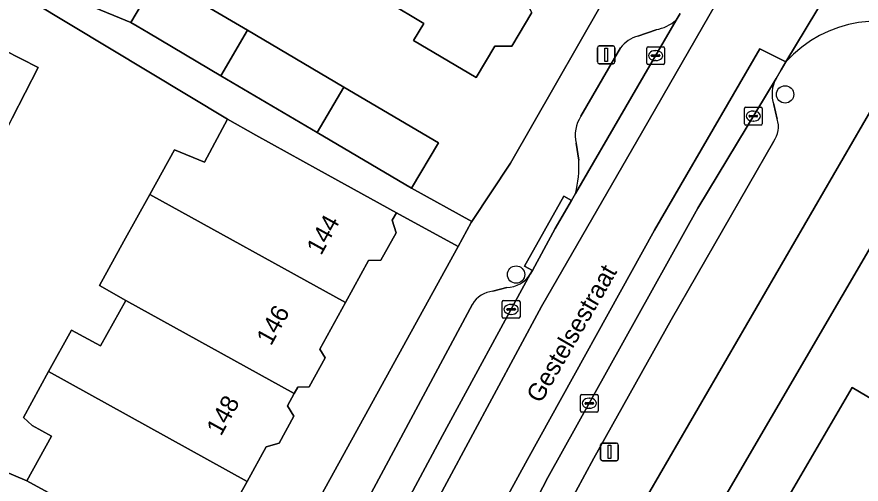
# Model space of a CAD drawing. Extents: x 160349 to 161355, y 381727 to 382854.
# Drawn here: x 160731.24 to 160778.71, y 382142.68 to 382168.97 of the extents above; entities that cross this region are included whole.
import ezdxf

# ---------------------------------------------------------------- set-up
doc = ezdxf.new("R2010")
doc.units = 0
for name, color, linetype in [('IMGEO_Boom', 7, 'Continuous'), ('IMGEO_Erf', 7, 'Continuous'), ('IMGEO_Kolk', 7, 'Continuous'), ('IMGEO_Lichtmast', 7, 'Continuous'), ('IMGEO_Openbare_ruimte_label', 7, 'Continuous'), ('IMGEO_Pand', 7, 'Continuous'), ('IMGEO_Pand_nummerreeks', 7, 'Continuous'), ('IMGEO_Parkeervlak_open', 7, 'Continuous'), ('IMGEO_Rijbaan_lokaal_gesloten', 7, 'Continuous'), ('IMGEO_Rijbaan_lokaal_open', 7, 'Continuous'), ('IMGEO_Voetpad_open', 7, 'Continuous')]:
    doc.layers.add(name, color=color, linetype=linetype)

msp = doc.modelspace()

# ---------------------------------------------------------------- linework, layer by layer
at = {"layer": 'IMGEO_Boom'}
for centre in [(160774.436, 382164.601), (160759.311, 382154.469)]:
    msp.add_circle(centre, 0.489, dxfattribs=at)
at = {"layer": 'IMGEO_Erf'}
for points in [[(160739.529, 382170.977), (160744.21, 382168.212), (160749.632, 382165.01), (160754.942, 382161.874), (160753.433, 382159.319), (160756.826, 382157.451), (160758.992, 382160.743), (160765.349, 382171.856)], [(160724.121, 382146.12), (160731.806, 382142.859), (160733.19, 382145.369), (160732.105, 382145.967), (160731.611, 382146.432), (160733.028, 382149.005), (160734.319, 382151.348), (160735.95, 382150.449), (160737.364, 382153.017), (160735.892, 382153.858), (160737.259, 382156.339), (160738.715, 382158.981), (160740.095, 382161.486), (160741.788, 382160.783), (160743.09, 382163.202), (160729.805, 382171.224)], [(160735.32, 382169.604), (160737.642, 382168.645), (160739.152, 382171.199)], [(160760.201, 382169.219), (160759.077, 382167.316), (160758.111, 382167.326), (160757.069, 382165.562), (160753.549, 382167.641), (160754.116, 382168.602), (160752.111, 382169.787)], [(160779.322, 382163.825), (160766.279, 382141.32), (160766.166, 382141.102), (160769.524, 382139.361), (160781.775, 382160.346)], [(160781.418, 382146.228), (160778.202, 382148.107), (160774.396, 382141.588), (160777.545, 382139.749), (160776.998, 382138.813), (160779.776, 382137.191), (160778.13, 382134.371), (160782.062, 382132.123)]]:
    msp.add_lwpolyline(points, dxfattribs=at)
for points in [[(160730.73, 382162.785), (160729.304, 382160.006), (160727.396, 382160.985), (160728.861, 382163.839), (160730.531, 382167.093), (160732.439, 382166.114), (160730.977, 382163.267)], [(160756.045, 382156.042), (160752.58, 382157.949), (160752.351, 382157.534), (160752.561, 382156.809), (160751.712, 382155.268), (160751.019, 382155.254), (160749.715, 382152.887), (160748.277, 382150.278), (160748.578, 382149.78), (160747.676, 382148.144), (160747.037, 382148.131), (160746.838, 382147.769), (160746.463, 382147.09), (160746.82, 382146.499), (160745.983, 382144.979), (160745.254, 382144.768), (160744.183, 382142.826), (160742.754, 382140.233), (160742.978, 382139.461), (160742.196, 382138.042), (160741.437, 382137.823), (160741.322, 382137.615), (160745.107, 382135.731), (160747.407, 382140.352)]]:
    msp.add_lwpolyline(points, close=True, dxfattribs=at)
at = {"layer": 'IMGEO_Kolk'}
for p, q in [((160766.652, 382166.359), (160766.652, 382167.211)), ((160766.727, 382167.285), (160767.579, 382167.285)), ((160767.14, 382167.065), (160767.165, 382167.065)), ((160767.653, 382167.211), (160767.653, 382166.359)), ((160766.911, 382166.779), (160766.911, 382166.791)), ((160767.349, 382166.742), (160766.951, 382166.742)), ((160766.954, 382166.828), (160767.352, 382166.828)), ((160767.395, 382166.791), (160767.395, 382166.779)), ((160767.579, 382166.285), (160766.727, 382166.285)), ((160767.163, 382166.505), (160767.138, 382166.505)), ((160772.145, 382162.955), (160772.145, 382163.807)), ((160772.22, 382163.881), (160773.072, 382163.881)), ((160773.146, 382163.807), (160773.146, 382162.955)), ((160772.404, 382163.375), (160772.404, 382163.387)), ((160772.842, 382163.338), (160772.444, 382163.338)), ((160772.447, 382163.424), (160772.845, 382163.424)), ((160772.633, 382163.661), (160772.658, 382163.661)), ((160772.888, 382163.387), (160772.888, 382163.375)), ((160773.072, 382162.881), (160772.22, 382162.881)), ((160772.656, 382163.101), (160772.631, 382163.101)), ((160758.53, 382152.083), (160758.53, 382152.935)), ((160758.605, 382153.009), (160759.457, 382153.009)), ((160759.018, 382152.789), (160759.043, 382152.789)), ((160759.531, 382152.935), (160759.531, 382152.083)), ((160758.789, 382152.503), (160758.789, 382152.515)), ((160759.227, 382152.466), (160758.829, 382152.466)), ((160758.832, 382152.552), (160759.23, 382152.552)), ((160759.273, 382152.515), (160759.273, 382152.503)), ((160759.457, 382152.009), (160758.605, 382152.009)), ((160759.041, 382152.229), (160759.016, 382152.229)), ((160762.926, 382146.799), (160762.926, 382147.651)), ((160763.001, 382147.725), (160763.853, 382147.725)), ((160763.927, 382147.651), (160763.927, 382146.799)), ((160763.185, 382147.219), (160763.185, 382147.231)), ((160763.623, 382147.182), (160763.225, 382147.182)), ((160763.228, 382147.268), (160763.626, 382147.268)), ((160763.414, 382147.505), (160763.439, 382147.505)), ((160763.669, 382147.231), (160763.669, 382147.219)), ((160763.853, 382146.725), (160763.001, 382146.725)), ((160763.437, 382146.945), (160763.412, 382146.945))]:
    msp.add_line(p, q, dxfattribs=at)
for points in [[(160766.652, 382166.359), (160766.652, 382167.211)], [(160766.727, 382167.285), (160767.579, 382167.285)], [(160767.653, 382167.211), (160767.653, 382166.359)], [(160767.579, 382166.285), (160766.727, 382166.285)], [(160772.145, 382162.955), (160772.145, 382163.807)], [(160772.22, 382163.881), (160773.072, 382163.881)], [(160773.146, 382163.807), (160773.146, 382162.955)], [(160773.072, 382162.881), (160772.22, 382162.881)], [(160758.53, 382152.083), (160758.53, 382152.935)], [(160758.605, 382153.009), (160759.457, 382153.009)], [(160759.531, 382152.935), (160759.531, 382152.083)], [(160759.457, 382152.009), (160758.605, 382152.009)], [(160762.926, 382146.799), (160762.926, 382147.651)], [(160763.001, 382147.725), (160763.853, 382147.725)], [(160763.927, 382147.651), (160763.927, 382146.799)], [(160763.853, 382146.725), (160763.001, 382146.725)]]:
    msp.add_lwpolyline(points, dxfattribs=at)
for centre, radius, start, end in [((160766.729, 382167.209), 0.0765, 91.552, 178.448), ((160766.729, 382167.209), 0.0765, 91.552, 178.448), ((160767.577, 382167.209), 0.0765, 1.552, 88.448), ((160767.577, 382167.209), 0.0765, 1.552, 88.448), ((160766.951, 382166.788), 0.0403, 85.8775, 175.7526), ((160766.948, 382166.778), 0.0366, 178.938, 274.7102), ((160767.352, 382166.785), 0.043, 264.8664, 352.4533), ((160767.356, 382166.79), 0.0386, 1.7309, 96.639), ((160766.729, 382166.361), 0.0765, 181.552, 268.448), ((160766.729, 382166.361), 0.0765, 181.552, 268.448), ((160767.577, 382166.361), 0.0765, 271.552, 358.448), ((160767.577, 382166.361), 0.0765, 271.552, 358.448), ((160772.222, 382163.805), 0.0765, 91.552, 178.448), ((160772.222, 382163.805), 0.0765, 91.552, 178.448), ((160773.07, 382163.805), 0.0765, 1.552, 88.448), ((160773.07, 382163.805), 0.0765, 1.552, 88.448), ((160772.444, 382163.384), 0.0403, 85.8775, 175.7526), ((160772.441, 382163.374), 0.0366, 178.938, 274.7102), ((160772.845, 382163.381), 0.043, 264.8664, 352.4533), ((160772.849, 382163.386), 0.0386, 1.7309, 96.639), ((160772.222, 382162.957), 0.0765, 181.552, 268.448), ((160772.222, 382162.957), 0.0765, 181.552, 268.448), ((160773.07, 382162.957), 0.0765, 271.552, 358.448), ((160773.07, 382162.957), 0.0765, 271.552, 358.448), ((160758.607, 382152.933), 0.0765, 91.552, 178.448), ((160758.607, 382152.933), 0.0765, 91.552, 178.448), ((160759.455, 382152.933), 0.0765, 1.552, 88.448), ((160759.455, 382152.933), 0.0765, 1.552, 88.448), ((160758.829, 382152.512), 0.0403, 85.8775, 175.7526), ((160758.826, 382152.502), 0.0366, 178.938, 274.7102), ((160759.23, 382152.509), 0.043, 264.8664, 352.4533), ((160759.234, 382152.514), 0.0386, 1.7309, 96.639), ((160758.607, 382152.085), 0.0765, 181.552, 268.448), ((160758.607, 382152.085), 0.0765, 181.552, 268.448), ((160759.455, 382152.085), 0.0765, 271.552, 358.448), ((160759.455, 382152.085), 0.0765, 271.552, 358.448), ((160763.003, 382147.649), 0.0765, 91.552, 178.448), ((160763.003, 382147.649), 0.0765, 91.552, 178.448), ((160763.851, 382147.649), 0.0765, 1.552, 88.448), ((160763.851, 382147.649), 0.0765, 1.552, 88.448), ((160763.225, 382147.228), 0.0403, 85.8775, 175.7526), ((160763.222, 382147.218), 0.0366, 178.938, 274.7102), ((160763.626, 382147.225), 0.043, 264.8664, 352.4533), ((160763.63, 382147.23), 0.0386, 1.7309, 96.639), ((160763.003, 382146.801), 0.0765, 181.552, 268.448), ((160763.003, 382146.801), 0.0765, 181.552, 268.448), ((160763.851, 382146.801), 0.0765, 271.552, 358.448), ((160763.851, 382146.801), 0.0765, 271.552, 358.448)]:
    msp.add_arc(centre, radius, start, end, dxfattribs=at)
for centre, major_axis, ratio, start_param, end_param in [((160767.139, 382166.785), (-0.387, 0.002), 0.722429, 4.712389, 7.853982), ((160767.164, 382166.785), (-0.39, 0.002), 0.717154, 1.570796, 4.712389), ((160772.632, 382163.381), (-0.387, 0.002), 0.722429, 4.712389, 7.853982), ((160772.657, 382163.381), (-0.39, 0.002), 0.717154, 1.570796, 4.712389), ((160759.017, 382152.509), (-0.387, 0.002), 0.722429, 4.712389, 7.853982), ((160759.042, 382152.509), (-0.39, 0.002), 0.717154, 1.570796, 4.712389), ((160763.413, 382147.225), (-0.387, 0.002), 0.722429, 4.712389, 7.853982), ((160763.438, 382147.225), (-0.39, 0.002), 0.717154, 1.570796, 4.712389)]:
    msp.add_ellipse(centre, major_axis=major_axis, ratio=ratio, start_param=start_param, end_param=end_param, dxfattribs=at)
at = {"layer": 'IMGEO_Lichtmast'}
for p, q in [((160763.878, 382166.432), (160763.878, 382167.232)), ((160763.878, 382167.232), (160763.878, 382166.432)), ((160763.978, 382167.332), (160764.768, 382167.332)), ((160764.768, 382167.332), (160763.978, 382167.332)), ((160764.868, 382167.232), (160764.868, 382166.432)), ((160764.868, 382166.432), (160764.868, 382167.232)), ((160764.768, 382166.332), (160763.978, 382166.332)), ((160763.978, 382166.332), (160764.768, 382166.332)), ((160764.063, 382144.088), (160764.063, 382144.888)), ((160764.063, 382144.888), (160764.063, 382144.088)), ((160764.163, 382144.988), (160764.953, 382144.988)), ((160764.953, 382144.988), (160764.163, 382144.988)), ((160765.053, 382144.888), (160765.053, 382144.088)), ((160765.053, 382144.088), (160765.053, 382144.888)), ((160764.953, 382143.988), (160764.163, 382143.988)), ((160764.163, 382143.988), (160764.953, 382143.988))]:
    msp.add_line(p, q, dxfattribs=at)
for points in [[(160764.298, 382167.207), (160764.448, 382167.207), (160764.448, 382166.457), (160764.298, 382166.457), (160764.298, 382167.207)], [(160764.483, 382144.863), (160764.633, 382144.863), (160764.633, 382144.113), (160764.483, 382144.113), (160764.483, 382144.863)]]:
    msp.add_lwpolyline(points, dxfattribs=at)
for centre, start, end in [((160763.978, 382167.232), 90, 180), ((160763.978, 382167.232), 90, 180), ((160764.768, 382167.232), 0, 90), ((160764.768, 382167.232), 360, 90), ((160763.978, 382166.432), 180, 270), ((160763.978, 382166.432), 180, 270), ((160764.768, 382166.432), 270, 0), ((160764.768, 382166.432), 270, 0), ((160764.163, 382144.888), 90, 180), ((160764.163, 382144.888), 90, 180), ((160764.953, 382144.888), 0, 90), ((160764.953, 382144.888), 360, 90), ((160764.163, 382144.088), 180, 270), ((160764.163, 382144.088), 180, 270), ((160764.953, 382144.088), 270, 0), ((160764.953, 382144.088), 270, 0)]:
    msp.add_arc(centre, 0.1, start, end, dxfattribs=at)
at = {"layer": 'IMGEO_Pand'}
for points in [[(160756.653, 382177.465), (160752.434, 382170.322), (160752.111, 382169.787), (160754.116, 382168.602), (160753.549, 382167.641), (160757.069, 382165.562), (160758.111, 382167.326), (160759.077, 382167.316), (160760.201, 382169.219), (160759.72, 382170.072), (160762.164, 382174.209)], [(160742.701, 382165.657), (160744.21, 382168.212), (160739.529, 382170.977), (160739.152, 382171.199), (160737.642, 382168.645), (160737.996, 382168.436), (160738.634, 382168.059)], [(160749.632, 382165.01), (160744.21, 382168.212), (160742.701, 382165.657), (160748.123, 382162.455)], [(160728.861, 382163.839), (160730.73, 382162.785), (160730.977, 382163.267), (160732.439, 382166.114), (160730.531, 382167.093)], [(160753.433, 382159.319), (160754.942, 382161.874), (160749.632, 382165.01), (160748.123, 382162.455)], [(160738.715, 382158.981), (160749.715, 382152.887), (160751.019, 382155.254), (160751.712, 382155.268), (160752.561, 382156.809), (160752.351, 382157.534), (160752.58, 382157.949), (160748.201, 382160.362), (160744.669, 382162.308), (160743.09, 382163.202), (160741.788, 382160.783), (160740.095, 382161.486)], [(160787.375, 382156.487), (160787.631, 382156.928), (160781.775, 382160.346), (160769.524, 382139.361), (160773.842, 382136.84), (160775.336, 382135.968), (160776.998, 382138.813), (160777.545, 382139.749), (160774.396, 382141.588), (160778.202, 382148.107), (160781.418, 382146.228)], [(160738.715, 382158.981), (160737.259, 382156.339), (160735.892, 382153.858), (160737.364, 382153.017), (160746.838, 382147.769), (160747.037, 382148.131), (160747.676, 382148.144), (160748.578, 382149.78), (160748.277, 382150.278), (160749.715, 382152.887)], [(160746.838, 382147.769), (160737.364, 382153.017), (160735.95, 382150.449), (160734.319, 382151.348), (160733.028, 382149.005), (160744.183, 382142.826), (160745.254, 382144.768), (160745.983, 382144.979), (160746.82, 382146.499), (160746.463, 382147.09)], [(160744.183, 382142.826), (160733.028, 382149.005), (160731.611, 382146.432), (160732.105, 382145.967), (160733.19, 382145.369), (160731.806, 382142.859), (160733.617, 382141.861), (160736.943, 382140.028), (160741.322, 382137.615), (160741.437, 382137.823), (160742.196, 382138.042), (160742.978, 382139.461), (160742.754, 382140.233)]]:
    msp.add_lwpolyline(points, close=True, dxfattribs=at)
at = {"layer": 'IMGEO_Parkeervlak_open'}
for points in [[(160762.651, 382159.028), (160768.313, 382168.781)], [(160767.179, 382168.246), (160766.163, 382167.878)], [(160765.185, 382167.217), (160762.949, 382163.37)], [(160773.923, 382165.502), (160769.521, 382158.198), (160761.102, 382143.043), (160750.999, 382123.515)], [(160773.983, 382163.216), (160773.793, 382164.029)], [(160753.669, 382125.15), (160759.119, 382135.702), (160763.68, 382144.133), (160768.038, 382151.929), (160773.792, 382161.972)], [(160762.682, 382161.859), (160762.834, 382160.907)], [(160749.208, 382134.286), (160755.174, 382145.412), (160760.107, 382154.484)], [(160758.782, 382153.746), (160758.007, 382153.53)], [(160756.864, 382152.793), (160748.949, 382138.039)]]:
    msp.add_lwpolyline(points, dxfattribs=at)
for centre, radius, start, end in [((160766.761, 382170.601), 2.391, 280.0585, 310.4557), ((160766.537, 382166.27), 1.65, 103.1006, 145.0064), ((160775.603, 382164.611), 1.902, 152.0777, 197.8351), ((160764.597, 382162.3), 1.965, 147, 192.9581), ((160772.73, 382162.772), 1.33, 323.0261, 19.5162), ((160756.332, 382160.592), 6.509, 346.0991, 2.7756), ((160758.764, 382155.338), 1.592, 270.6632, 327.5707), ((160758.117, 382152.105), 1.429, 94.4067, 151.2207)]:
    msp.add_arc(centre, radius, start, end, dxfattribs=at)
at = {"layer": 'IMGEO_Rijbaan_lokaal_gesloten'}
for points in [[(160812.989, 382240.37), (160784.239, 382192.537), (160777.906, 382181.828), (160776.425, 382182.776), (160776.168, 382182.334), (160769.164, 382170.249), (160770.494, 382169.628), (160766.428, 382162.546), (160760.731, 382152.677), (160755.42, 382142.776), (160751.633, 382135.727), (160748.813, 382130.153), (160747.076, 382126.71), (160742.756, 382117.768), (160731.871, 382093.997), (160727.444, 382083.882), (160724.887, 382077.653), (160720.494, 382066.374), (160710.123, 382039.204), (160704.275, 382025.25)], [(160696.524, 381990.659), (160696.749, 381990.258), (160698.267, 381993.805), (160702.724, 382005.472), (160701.297, 382006.186), (160706.444, 382018.907), (160712.871, 382036.35), (160718.969, 382052.415), (160728.018, 382076.284), (160733.461, 382089.005), (160737.526, 382098.251), (160743.231, 382110.677), (160748.477, 382121.661), (160754.903, 382134.448), (160758.33, 382141.071), (160759.953, 382144.071), (160767.084, 382156.956), (160773.018, 382167.169), (160774.485, 382166.436), (160782.592, 382179.909), (160781.379, 382180.62), (160792.985, 382200.423)], [(160731.871, 382093.997), (160742.756, 382117.768), (160747.076, 382126.71), (160748.813, 382130.153), (160751.633, 382135.727), (160755.42, 382142.776), (160760.731, 382152.677), (160766.428, 382162.546), (160770.494, 382169.628)], [(160768.528, 382169.151), (160768.313, 382168.781), (160762.651, 382159.028), (160762.421, 382158.632), (160761.503, 382157.051), (160760.224, 382154.7), (160760.107, 382154.484), (160755.174, 382145.412), (160749.208, 382134.286), (160749.125, 382134.13), (160747.889, 382131.825), (160747.391, 382130.802), (160747.213, 382130.437), (160738.5, 382112.538), (160731.504, 382097.136)], [(160744.243, 382109.241), (160745.645, 382112.221), (160745.963, 382112.904), (160749.817, 382121.109), (160750.437, 382122.429), (160750.999, 382123.515), (160761.102, 382143.043), (160769.521, 382158.198), (160773.923, 382165.502), (160774.219, 382165.994), (160774.485, 382166.436), (160773.018, 382167.169), (160767.084, 382156.956), (160759.953, 382144.071), (160758.33, 382141.071), (160754.903, 382134.448), (160748.477, 382121.661), (160743.231, 382110.677), (160737.526, 382098.251)]]:
    msp.add_lwpolyline(points, dxfattribs=at)
at = {"layer": 'IMGEO_Rijbaan_lokaal_open'}
msp.add_lwpolyline([(160782.82, 382180.287), (160782.592, 382179.909), (160774.485, 382166.436)], dxfattribs=at)
msp.add_arc((160779.63, 382161.806), 6.922, 59.6487, 138.016, dxfattribs=at)
at = {"layer": 'IMGEO_Voetpad_open'}
for points in [[(160738.634, 382168.059), (160737.996, 382168.436), (160737.642, 382168.645), (160735.32, 382169.604), (160732.306, 382171.43), (160728.755, 382173.58), (160725.019, 382175.684), (160722.005, 382177.51), (160721.89, 382177.58), (160721.15, 382176.358), (160724.581, 382174.323), (160729.805, 382171.224), (160743.09, 382163.202), (160744.669, 382162.308), (160748.201, 382160.362), (160752.58, 382157.949), (160756.045, 382156.042), (160756.792, 382157.399), (160756.826, 382157.451), (160753.433, 382159.319), (160748.123, 382162.455), (160742.701, 382165.657)], [(160762.421, 382158.632), (160761.985, 382158.875), (160759.788, 382154.943), (160760.224, 382154.7), (160761.503, 382157.051)]]:
    msp.add_lwpolyline(points, close=True, dxfattribs=at)
for points in [[(160767.703, 382175.981), (160765.349, 382171.856), (160758.992, 382160.743), (160756.826, 382157.451), (160756.792, 382157.399), (160756.045, 382156.042), (160747.407, 382140.352), (160745.107, 382135.731), (160744.029, 382133.564), (160743.443, 382132.387), (160739.877, 382125.223), (160736.181, 382117.303), (160738.22, 382116.368), (160740.196, 382120.555), (160744.083, 382128.529)], [(160768.313, 382168.781), (160768.528, 382169.151)], [(160766.163, 382167.878), (160767.179, 382168.246)], [(160762.949, 382163.37), (160765.185, 382167.217)], [(160774.485, 382166.436), (160774.219, 382165.994), (160773.923, 382165.502)], [(160705.658, 382002.985), (160707.027, 382005.872), (160723.769, 382047.981), (160723.909, 382047.851), (160734.483, 382073.75), (160746.148, 382100.741), (160750.887, 382111.2), (160755.847, 382121.079), (160757.838, 382125.044), (160765.277, 382139.388), (160766.166, 382141.102), (160766.279, 382141.32), (160779.322, 382163.825)], [(160773.793, 382164.029), (160773.983, 382163.216)], [(160773.792, 382161.972), (160768.038, 382151.929), (160763.68, 382144.133), (160759.119, 382135.702), (160753.669, 382125.15)], [(160762.834, 382160.907), (160762.682, 382161.859)], [(160761.985, 382158.875), (160762.421, 382158.632), (160762.651, 382159.028)], [(160760.107, 382154.484), (160760.224, 382154.7), (160759.788, 382154.943), (160761.985, 382158.875)], [(160758.007, 382153.53), (160758.782, 382153.746)], [(160748.949, 382138.039), (160756.864, 382152.793)], [(160730.575, 382140.767), (160732.446, 382139.736), (160732.701, 382139.595), (160735.702, 382137.942), (160740.081, 382135.529), (160744.029, 382133.564), (160745.107, 382135.731), (160741.322, 382137.615), (160736.943, 382140.028), (160733.617, 382141.861), (160731.806, 382142.859), (160724.121, 382146.12)]]:
    msp.add_lwpolyline(points, dxfattribs=at)
for centre, radius, start, end in [((160766.761, 382170.601), 2.391, 280.0585, 310.4557), ((160779.63, 382161.806), 6.922, 59.6487, 138.016), ((160766.537, 382166.27), 1.65, 103.1006, 145.0064), ((160775.603, 382164.611), 1.902, 152.0777, 197.8351), ((160764.597, 382162.3), 1.965, 147, 192.9581), ((160772.73, 382162.772), 1.33, 323.0261, 19.5162), ((160756.332, 382160.592), 6.509, 346.0991, 2.7756), ((160758.764, 382155.338), 1.592, 270.6632, 327.5707), ((160758.117, 382152.105), 1.429, 94.4067, 151.2207)]:
    msp.add_arc(centre, radius, start, end, dxfattribs=at)

# ---------------------------------------------------------------- texts
at = {"layer": 'IMGEO_Openbare_ruimte_label'}
msp.add_text('Gestelsestraat', height=1, rotation=59.9497, dxfattribs=at).set_placement((160760.695, 382147.174))
at = {"layer": 'IMGEO_Pand_nummerreeks'}
for s, rotation, p in [('144', 61.0287, (160748.344, 382155.502)), ('146', 61.0315, (160745.53, 382150.417)), ('148', 61.0287, (160742.717, 382145.339))]:
    msp.add_text(s, height=1, rotation=rotation, dxfattribs=at).set_placement(p)

doc.saveas('drawing.dxf')
